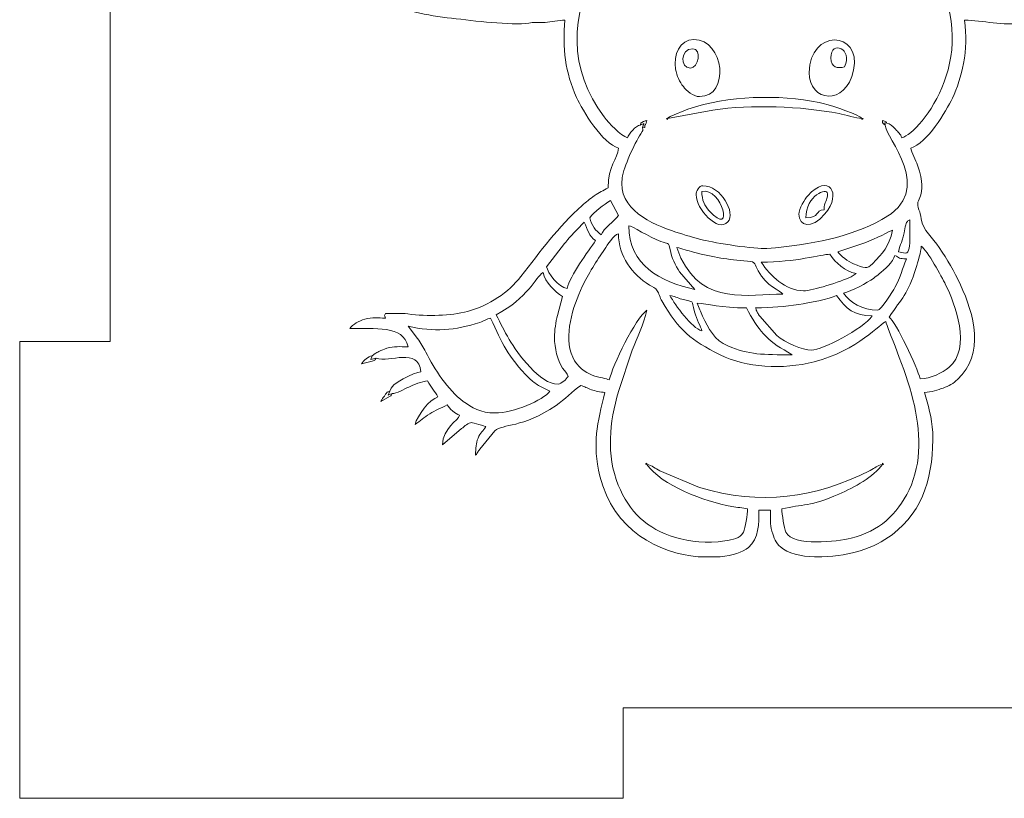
# Model space of a CAD drawing. Header units: millimetres. Extents: x -811 to 1340, y -192 to 870.
# Tile 545 of 656: x 486 to 518, y 265 to 291. Entities that reach past the tile are written whole.
import ezdxf

# ---------------------------------------------------------------- set-up
doc = ezdxf.new("R2010")
doc.units = ezdxf.units.MM
doc.header["$MEASUREMENT"] = 0
doc.layers.add('layer 1', color=7, linetype='Continuous')

msp = doc.modelspace()

# ---------------------------------------------------------------- linework, layer by layer
at = {"layer": 'layer 1', "color": 250, "lineweight": 9}
msp.add_open_spline([(545.8618, 280.1878), (545.8618, 280.1878), (545.8618, 265.0378), (545.8618, 265.0378), (545.8618, 265.0378), (545.8618, 265.0378), (525.8618, 265.0378), (525.8618, 265.0378), (525.8618, 265.0378), (525.8618, 265.0378), (525.8618, 268.0378), (525.8618, 268.0378), (525.8618, 268.0378), (525.8618, 268.0378), (505.8618, 268.0378), (505.8618, 268.0378), (505.8618, 268.0378), (505.8618, 268.0378), (505.8618, 265.0378), (505.8618, 265.0378), (505.8618, 265.0378), (505.8618, 265.0378), (485.8618, 265.0378), (485.8618, 265.0378), (485.8618, 265.0378), (485.8618, 265.0378), (485.8618, 280.1878), (485.8618, 280.1878), (485.8618, 280.1878), (485.8618, 280.1878), (488.8618, 280.1878), (488.8618, 280.1878), (488.8618, 280.1878), (488.8618, 280.1878), (488.8618, 299.8878), (488.8618, 299.8878), (488.8618, 299.8878), (488.8618, 299.8878), (485.8618, 299.8878), (485.8618, 299.8878), (485.8618, 299.8878), (485.8618, 299.8878), (485.8618, 315.0378), (485.8618, 315.0378), (485.8618, 315.0378), (485.8618, 315.0378), (505.8617, 315.0378), (505.8617, 315.0378), (505.8617, 315.0378), (505.8617, 309.5159), (510.3399, 305.0378), (515.8617, 305.0378), (515.8617, 305.0378), (521.3835, 305.0378), (525.8617, 309.5159), (525.8617, 315.0378), (525.8617, 315.0378), (525.8617, 315.0378), (545.8618, 315.0378), (545.8618, 315.0378), (545.8618, 315.0378), (545.8618, 315.0378), (545.8618, 299.8878), (545.8618, 299.8878), (545.8618, 299.8878), (545.8618, 299.8878), (542.8618, 299.8878), (542.8618, 299.8878), (542.8618, 299.8878), (542.8618, 299.8878), (542.8618, 280.1878), (542.8618, 280.1878), (542.8618, 280.1878), (542.8618, 280.1878), (545.8618, 280.1878), (545.8618, 280.1878)], degree=3, knots=[0, 0, 0, 0, 0.05, 0.05, 0.05, 0.05, 0.1, 0.1, 0.1, 0.1, 0.15, 0.15, 0.15, 0.15, 0.2, 0.2, 0.2, 0.2, 0.25, 0.25, 0.25, 0.25, 0.3, 0.3, 0.3, 0.3, 0.35, 0.35, 0.35, 0.35, 0.4, 0.4, 0.4, 0.4, 0.45, 0.45, 0.45, 0.45, 0.5, 0.5, 0.5, 0.5, 0.55, 0.55, 0.55, 0.55, 0.6, 0.6, 0.6, 0.6, 0.65, 0.65, 0.65, 0.65, 0.7, 0.7, 0.7, 0.7, 0.75, 0.75, 0.75, 0.75, 0.8, 0.8, 0.8, 0.8, 0.85, 0.85, 0.85, 0.85, 0.9, 0.9, 0.9, 0.9, 1, 1, 1, 1], dxfattribs=at)
at = {"layer": 'layer 1', "color": 114, "lineweight": 9}
for points, knots in [([(498.8682, 302.0433), (498.8682, 302.0433), (499.0531, 302.0433), (499.0531, 302.0433), (499.0531, 302.0433), (499.2269, 302.0324), (499.3937, 301.9898), (499.5437, 301.9052), (499.5437, 301.9052), (500.217, 301.5265), (500.1226, 300.6278), (499.9796, 299.7766), (499.9796, 299.7766), (499.915, 299.3925), (499.8281, 299.0086), (499.7413, 298.6142), (499.7413, 298.6142), (499.6044, 297.9924), (498.6057, 294.7098), (500.1197, 295.0932), (500.1197, 295.0932), (500.483, 295.1853), (500.9911, 295.7448), (501.2396, 296.0559), (501.2396, 296.0559), (501.5717, 296.472), (502.2012, 297.1396), (503.0742, 296.9554), (503.0742, 296.9554), (503.9529, 296.7698), (504.1155, 296.0238), (504.1109, 295.1906), (504.1109, 295.1906), (504.106, 294.2746), (504.4896, 293.7143), (505.3983, 293.7143), (505.3983, 293.7143), (505.4346, 293.7684), (505.4628, 293.816), (505.5063, 293.8714), (505.5063, 293.8714), (505.5592, 293.9387), (505.5774, 293.945), (505.6255, 294.0172), (505.6255, 294.0172), (505.4103, 294.0747), (505.2861, 294.3444), (505.1957, 294.5337), (505.1957, 294.5337), (505.0377, 294.8636), (505.0097, 295.34), (505.0189, 295.7192), (505.0189, 295.7192), (505.0237, 295.9216), (505.0288, 295.9724), (505.0571, 296.1378), (505.0571, 296.1378), (505.1827, 296.8692), (505.4751, 297.5615), (505.8753, 298.159), (505.8753, 298.159), (506.21, 298.6583), (507.2849, 299.9458), (507.8276, 299.999), (507.8276, 299.999), (508.6509, 300.0799), (508.2057, 297.1763), (508.1517, 296.8669), (508.1517, 296.8669), (508.0585, 296.3318), (507.8984, 295.8729), (507.7835, 295.3801), (507.7835, 295.3801), (508.2161, 295.4161), (508.6297, 295.6478), (509.8278, 295.6452), (509.8278, 295.6452), (509.8278, 295.6452), (511.3045, 295.6452), (511.3045, 295.6452), (511.3045, 295.6452), (511.6024, 295.6463), (511.7442, 295.6145), (512.0241, 295.6076), (512.0241, 295.6076), (512.5378, 295.5948), (512.907, 295.4137), (513.3109, 295.3801), (513.3109, 295.3801), (513.2551, 295.6199), (513.1649, 295.8484), (513.0984, 296.1141), (513.0984, 296.1141), (512.9831, 296.5751), (512.3007, 300.1622), (513.3007, 299.9942), (513.3007, 299.9942), (513.7104, 299.9252), (514.547, 299.0455), (514.8373, 298.6857), (514.8373, 298.6857), (515.6502, 297.6783), (516.6622, 295.5052), (515.7133, 294.2271), (515.7133, 294.2271), (515.6327, 294.1186), (515.6032, 294.053), (515.4689, 294.0172), (515.4689, 294.0172), (515.4689, 294.0172), (515.696, 293.7143), (515.696, 293.7143), (515.696, 293.7143), (515.9559, 293.7143), (516.1304, 293.7469), (516.3026, 293.8271), (516.3026, 293.8271), (516.3837, 293.8648), (516.4345, 293.8989), (516.5139, 293.9565), (516.5139, 293.9565), (517.2871, 294.5174), (516.7561, 295.6962), (517.2165, 296.3962), (517.2165, 296.3962), (517.3945, 296.667), (517.6901, 296.902), (518.0518, 296.9616), (518.0518, 296.9616), (518.7593, 297.0782), (519.1677, 296.7749), (519.5671, 296.374), (519.5671, 296.374), (519.6312, 296.3097), (519.6774, 296.2694), (519.738, 296.204), (519.738, 296.204), (519.738, 296.204), (520.0765, 295.8232), (520.0765, 295.8232), (520.0765, 295.8232), (520.3836, 295.4564), (521.0834, 294.7132), (521.5762, 295.2167), (521.5762, 295.2167), (522.1506, 295.8037), (521.5142, 297.8437), (521.3402, 298.677), (521.3402, 298.677), (521.1766, 299.4596), (520.9172, 300.2706), (521.0349, 301.096), (521.0349, 301.096), (521.2412, 302.5432), (522.9116, 302.0294), (523.6682, 301.4592), (523.6682, 301.4592), (524.6419, 300.7254), (525.4783, 299.3837), (525.8587, 298.0466), (525.8587, 298.0466), (525.9649, 297.6731), (526.1025, 296.9915), (526.1451, 296.3616), (526.1451, 296.3616), (526.1451, 296.3616), (526.1451, 295.6827), (526.1451, 295.6827), (526.1451, 295.6827), (526.1409, 295.6362), (526.1356, 295.5909), (526.1291, 295.5474), (526.1291, 295.5474), (526.0954, 295.3194), (526.0931, 295.1218), (526.0588, 294.8985), (526.0588, 294.8985), (525.8985, 293.8518), (525.4249, 292.8546), (524.6198, 292.1731), (524.6198, 292.1731), (523.6315, 291.3366), (521.7429, 290.9125), (520.3895, 290.8382), (520.3895, 290.8382), (520.3895, 290.8382), (519.093, 290.7337), (519.093, 290.7337), (519.093, 290.7337), (518.451, 290.6459), (517.7675, 290.8237), (517.1726, 290.837), (517.1726, 290.837), (517.2163, 290.3104), (517.2372, 289.8858), (517.1388, 289.3942), (517.1388, 289.3942), (517.0611, 289.0063), (516.9243, 288.5717), (516.7691, 288.2495), (516.7691, 288.2495), (516.5627, 287.8204), (515.9161, 286.7364), (515.3931, 286.5968), (515.3931, 286.5968), (515.4063, 286.4386), (515.5578, 286.1993), (515.6161, 286.0247), (515.6161, 286.0247), (515.9975, 284.884), (515.4766, 284.9675), (515.6551, 284.5529), (515.6551, 284.5529), (515.7018, 284.4441), (515.7134, 284.3827), (515.7337, 284.2494), (515.7337, 284.2494), (515.7932, 283.859), (516.1145, 283.6176), (516.3325, 283.2961), (516.3325, 283.2961), (516.6036, 282.8962), (516.828, 282.5075), (517.0336, 282.0662), (517.0336, 282.0662), (517.492, 281.0825), (517.8423, 279.776), (516.9373, 278.9195), (516.9373, 278.9195), (516.801, 278.7906), (516.6561, 278.7057), (516.4589, 278.6409), (516.4589, 278.6409), (516.2949, 278.5869), (516.0656, 278.4999), (515.8475, 278.495), (515.8475, 278.495), (515.9432, 278.0838), (516.0996, 277.662), (516.1137, 277.1712), (516.1137, 277.1712), (516.1526, 275.8124), (515.8412, 274.5855), (514.7718, 273.7783), (514.7718, 273.7783), (514.4517, 273.5368), (514.1342, 273.3879), (513.7133, 273.2466), (513.7133, 273.2466), (513.4139, 273.1463), (512.9265, 273.0562), (512.438, 273.0433), (512.438, 273.0433), (512.438, 273.0433), (512.2031, 273.0433), (512.2031, 273.0433), (512.2031, 273.0433), (511.7458, 273.0561), (511.3145, 273.1473), (511.0662, 273.3731), (511.0662, 273.3731), (510.92, 273.5062), (510.8529, 273.6722), (510.7893, 273.8912), (510.7893, 273.8912), (510.7189, 274.1341), (510.7365, 274.3038), (510.7365, 274.5955), (510.7365, 274.5955), (510.7365, 274.5955), (510.3579, 274.5955), (510.3579, 274.5955), (510.3579, 274.5955), (510.3579, 274.1521), (510.3579, 273.644), (510.008, 273.3554), (510.008, 273.3554), (509.8156, 273.1969), (509.4823, 273.0849), (509.0754, 273.0433), (509.0754, 273.0433), (509.0754, 273.0433), (508.3383, 273.0433), (508.3383, 273.0433), (508.3383, 273.0433), (507.0663, 273.1625), (505.5296, 273.8977), (505.087, 275.7228), (505.087, 275.7228), (504.8241, 276.8072), (505.0064, 277.4624), (505.2469, 278.495), (505.2469, 278.495), (505.1082, 278.4981), (504.9269, 278.5431), (504.8054, 278.5836), (504.8054, 278.5836), (504.6544, 278.6336), (504.5869, 278.6907), (504.4519, 278.7221), (504.4519, 278.7221), (504.1602, 278.5269), (503.9286, 278.2618), (503.6349, 278.0627), (503.6349, 278.0627), (502.5027, 277.2949), (501.8765, 277.4689), (501.6027, 277.2175), (501.6027, 277.2175), (501.6027, 277.2175), (501.105, 276.6174), (501.105, 276.6174), (501.105, 276.6174), (501.0733, 276.5685), (501.0633, 276.5492), (501.0319, 276.5012), (501.0319, 276.5012), (500.9842, 276.4284), (501.0191, 276.4705), (500.9688, 276.4127), (500.9688, 276.4127), (500.9688, 276.6541), (500.9822, 276.8026), (501.0483, 276.9769), (501.0483, 276.9769), (501.1178, 277.1596), (501.2154, 277.2186), (501.3097, 277.3591), (501.3097, 277.3591), (501.2896, 277.3689), (500.8698, 277.4908), (500.8425, 277.493), (500.8425, 277.493), (500.7308, 277.5015), (500.6043, 277.37), (500.5038, 277.2943), (500.5038, 277.2943), (500.5038, 277.2943), (499.871, 276.7535), (499.871, 276.7535), (499.871, 276.7535), (499.8837, 277.3236), (500.389, 277.5512), (500.4389, 277.7377), (500.4389, 277.7377), (500.3003, 277.7748), (500.0956, 277.9692), (500.0224, 278.0786), (500.0224, 278.0786), (499.8317, 277.9776), (499.6343, 277.901), (499.4467, 277.7836), (499.4467, 277.7836), (499.2633, 277.6688), (499.1279, 277.5459), (498.9624, 277.4348), (498.9624, 277.4348), (499.0294, 277.7224), (499.4494, 278.2715), (499.7195, 278.3436), (499.7195, 278.3436), (499.6195, 278.5327), (499.4857, 278.6719), (499.3787, 278.8735), (499.3787, 278.8735), (499.1884, 278.8693), (498.9197, 278.739), (498.7512, 278.6684), (498.7512, 278.6684), (498.6057, 278.6072), (498.3436, 278.4485), (498.2051, 278.457), (498.2051, 278.457), (498.2051, 278.457), (498.0748, 278.403), (498.0748, 278.403), (498.0748, 278.403), (498.0748, 278.403), (498.1293, 278.5329), (498.1293, 278.5329), (498.1293, 278.5329), (498.1359, 278.7987), (498.9502, 279.1597), (499.1518, 279.1764), (499.1518, 279.1764), (499.0817, 280.017), (498.1087, 279.4631), (497.6752, 279.6306), (497.6752, 279.6306), (497.6752, 279.6306), (497.5018, 279.583), (497.5018, 279.583), (497.5018, 279.583), (497.5018, 279.583), (497.5414, 279.7065), (497.5414, 279.7065), (497.5414, 279.7065), (497.5414, 279.7065), (497.6359, 279.7829), (497.6359, 279.7829), (497.6359, 279.7829), (497.6693, 279.8028), (497.7174, 279.8239), (497.7625, 279.8459), (497.7625, 279.8459), (497.8704, 279.8991), (497.9039, 279.9195), (498.0303, 279.9571), (498.0303, 279.9571), (498.2676, 280.0275), (498.4489, 280.0093), (498.7352, 280.0093), (498.7352, 280.0093), (498.636, 280.3813), (498.3834, 280.5252), (498.0146, 280.5759), (498.0146, 280.5759), (497.64, 280.6276), (497.2316, 280.6151), (496.8044, 280.6151), (496.8044, 280.6151), (496.9006, 280.7588), (497.1053, 280.8674), (497.2945, 280.9199), (497.2945, 280.9199), (497.5662, 280.9953), (497.7221, 280.9615), (497.9781, 280.9558), (497.9781, 280.9558), (497.9524, 281.0767), (497.9399, 281.0147), (497.9781, 281.1072), (497.9781, 281.1072), (498.2152, 281.1072), (498.495, 281.1277), (498.7249, 281.0969), (498.7249, 281.0969), (499.3799, 281.0092), (500.1372, 281.0338), (500.7043, 281.1824), (500.7043, 281.1824), (501.4166, 281.3694), (502.0678, 281.8205), (502.4672, 282.3347), (502.4672, 282.3347), (503.1251, 283.1815), (503.6966, 283.9782), (504.4995, 284.6941), (504.4995, 284.6941), (504.6275, 284.8083), (504.7634, 284.9114), (504.9001, 285.0129), (504.9001, 285.0129), (505.0596, 285.1311), (505.1876, 285.1802), (505.3605, 285.2717), (505.3605, 285.2717), (505.3605, 286.0236), (505.6697, 286.2162), (505.7012, 286.5968), (505.7012, 286.5968), (505.1769, 286.7369), (504.5142, 287.8428), (504.3128, 288.275), (504.3128, 288.275), (503.9387, 289.0777), (503.8468, 289.9343), (503.9219, 290.837), (503.9219, 290.837), (503.7455, 290.8331), (503.4523, 290.7775), (503.2763, 290.7633), (503.2763, 290.7633), (503.1664, 290.7544), (503.0474, 290.7672), (502.9374, 290.7614), (502.9374, 290.7614), (502.7736, 290.753), (502.799, 290.7322), (502.6348, 290.7232), (502.6348, 290.7232), (501.882, 290.6826), (500.7654, 290.8323), (500.0255, 290.9158), (500.0255, 290.9158), (499.6228, 290.9614), (499.1934, 291.0433), (498.8411, 291.1322), (498.8411, 291.1322), (497.4, 291.4959), (496.2156, 292.0408), (495.5166, 293.373), (495.5166, 293.373), (494.8668, 294.6111), (494.7904, 296.5941), (495.2569, 298.1012), (495.2569, 298.1012), (495.3177, 298.298), (495.3636, 298.4617), (495.436, 298.6414), (495.436, 298.6414), (495.6295, 299.1221), (495.8557, 299.5996), (496.1378, 300.0219), (496.1378, 300.0219), (496.5218, 300.5962), (496.9114, 301.0699), (497.4479, 301.4755), (497.4479, 301.4755), (497.8024, 301.7437), (498.3519, 302.0133), (498.8682, 302.0433)], [0, 0, 0, 0, 0.0077519, 0.0077519, 0.0077519, 0.0077519, 0.0155039, 0.0155039, 0.0155039, 0.0155039, 0.0232558, 0.0232558, 0.0232558, 0.0232558, 0.0310078, 0.0310078, 0.0310078, 0.0310078, 0.0387597, 0.0387597, 0.0387597, 0.0387597, 0.0465116, 0.0465116, 0.0465116, 0.0465116, 0.0542636, 0.0542636, 0.0542636, 0.0542636, 0.0620155, 0.0620155, 0.0620155, 0.0620155, 0.0697674, 0.0697674, 0.0697674, 0.0697674, 0.0775194, 0.0775194, 0.0775194, 0.0775194, 0.0852713, 0.0852713, 0.0852713, 0.0852713, 0.0930233, 0.0930233, 0.0930233, 0.0930233, 0.1007752, 0.1007752, 0.1007752, 0.1007752, 0.1085271, 0.1085271, 0.1085271, 0.1085271, 0.1162791, 0.1162791, 0.1162791, 0.1162791, 0.124031, 0.124031, 0.124031, 0.124031, 0.1317829, 0.1317829, 0.1317829, 0.1317829, 0.1395349, 0.1395349, 0.1395349, 0.1395349, 0.1472868, 0.1472868, 0.1472868, 0.1472868, 0.1550388, 0.1550388, 0.1550388, 0.1550388, 0.1627907, 0.1627907, 0.1627907, 0.1627907, 0.1705426, 0.1705426, 0.1705426, 0.1705426, 0.1782946, 0.1782946, 0.1782946, 0.1782946, 0.1860465, 0.1860465, 0.1860465, 0.1860465, 0.1937984, 0.1937984, 0.1937984, 0.1937984, 0.2015504, 0.2015504, 0.2015504, 0.2015504, 0.2093023, 0.2093023, 0.2093023, 0.2093023, 0.2170543, 0.2170543, 0.2170543, 0.2170543, 0.2248062, 0.2248062, 0.2248062, 0.2248062, 0.2325581, 0.2325581, 0.2325581, 0.2325581, 0.2403101, 0.2403101, 0.2403101, 0.2403101, 0.248062, 0.248062, 0.248062, 0.248062, 0.255814, 0.255814, 0.255814, 0.255814, 0.2635659, 0.2635659, 0.2635659, 0.2635659, 0.2713178, 0.2713178, 0.2713178, 0.2713178, 0.2790698, 0.2790698, 0.2790698, 0.2790698, 0.2868217, 0.2868217, 0.2868217, 0.2868217, 0.2945736, 0.2945736, 0.2945736, 0.2945736, 0.3023256, 0.3023256, 0.3023256, 0.3023256, 0.3100775, 0.3100775, 0.3100775, 0.3100775, 0.3178295, 0.3178295, 0.3178295, 0.3178295, 0.3255814, 0.3255814, 0.3255814, 0.3255814, 0.3333333, 0.3333333, 0.3333333, 0.3333333, 0.3410853, 0.3410853, 0.3410853, 0.3410853, 0.3488372, 0.3488372, 0.3488372, 0.3488372, 0.3565891, 0.3565891, 0.3565891, 0.3565891, 0.3643411, 0.3643411, 0.3643411, 0.3643411, 0.372093, 0.372093, 0.372093, 0.372093, 0.379845, 0.379845, 0.379845, 0.379845, 0.3875969, 0.3875969, 0.3875969, 0.3875969, 0.3953488, 0.3953488, 0.3953488, 0.3953488, 0.4031008, 0.4031008, 0.4031008, 0.4031008, 0.4108527, 0.4108527, 0.4108527, 0.4108527, 0.4186047, 0.4186047, 0.4186047, 0.4186047, 0.4263566, 0.4263566, 0.4263566, 0.4263566, 0.4341085, 0.4341085, 0.4341085, 0.4341085, 0.4418605, 0.4418605, 0.4418605, 0.4418605, 0.4496124, 0.4496124, 0.4496124, 0.4496124, 0.4573643, 0.4573643, 0.4573643, 0.4573643, 0.4651163, 0.4651163, 0.4651163, 0.4651163, 0.4728682, 0.4728682, 0.4728682, 0.4728682, 0.4806202, 0.4806202, 0.4806202, 0.4806202, 0.4883721, 0.4883721, 0.4883721, 0.4883721, 0.496124, 0.496124, 0.496124, 0.496124, 0.503876, 0.503876, 0.503876, 0.503876, 0.5116279, 0.5116279, 0.5116279, 0.5116279, 0.5193798, 0.5193798, 0.5193798, 0.5193798, 0.5271318, 0.5271318, 0.5271318, 0.5271318, 0.5348837, 0.5348837, 0.5348837, 0.5348837, 0.5426357, 0.5426357, 0.5426357, 0.5426357, 0.5503876, 0.5503876, 0.5503876, 0.5503876, 0.5581395, 0.5581395, 0.5581395, 0.5581395, 0.5658915, 0.5658915, 0.5658915, 0.5658915, 0.5736434, 0.5736434, 0.5736434, 0.5736434, 0.5813953, 0.5813953, 0.5813953, 0.5813953, 0.5891473, 0.5891473, 0.5891473, 0.5891473, 0.5968992, 0.5968992, 0.5968992, 0.5968992, 0.6046512, 0.6046512, 0.6046512, 0.6046512, 0.6124031, 0.6124031, 0.6124031, 0.6124031, 0.620155, 0.620155, 0.620155, 0.620155, 0.627907, 0.627907, 0.627907, 0.627907, 0.6356589, 0.6356589, 0.6356589, 0.6356589, 0.6434109, 0.6434109, 0.6434109, 0.6434109, 0.6511628, 0.6511628, 0.6511628, 0.6511628, 0.6589147, 0.6589147, 0.6589147, 0.6589147, 0.6666667, 0.6666667, 0.6666667, 0.6666667, 0.6744186, 0.6744186, 0.6744186, 0.6744186, 0.6821705, 0.6821705, 0.6821705, 0.6821705, 0.6899225, 0.6899225, 0.6899225, 0.6899225, 0.6976744, 0.6976744, 0.6976744, 0.6976744, 0.7054264, 0.7054264, 0.7054264, 0.7054264, 0.7131783, 0.7131783, 0.7131783, 0.7131783, 0.7209302, 0.7209302, 0.7209302, 0.7209302, 0.7286822, 0.7286822, 0.7286822, 0.7286822, 0.7364341, 0.7364341, 0.7364341, 0.7364341, 0.744186, 0.744186, 0.744186, 0.744186, 0.751938, 0.751938, 0.751938, 0.751938, 0.7596899, 0.7596899, 0.7596899, 0.7596899, 0.7674419, 0.7674419, 0.7674419, 0.7674419, 0.7751938, 0.7751938, 0.7751938, 0.7751938, 0.7829457, 0.7829457, 0.7829457, 0.7829457, 0.7906977, 0.7906977, 0.7906977, 0.7906977, 0.7984496, 0.7984496, 0.7984496, 0.7984496, 0.8062016, 0.8062016, 0.8062016, 0.8062016, 0.8139535, 0.8139535, 0.8139535, 0.8139535, 0.8217054, 0.8217054, 0.8217054, 0.8217054, 0.8294574, 0.8294574, 0.8294574, 0.8294574, 0.8372093, 0.8372093, 0.8372093, 0.8372093, 0.8449612, 0.8449612, 0.8449612, 0.8449612, 0.8527132, 0.8527132, 0.8527132, 0.8527132, 0.8604651, 0.8604651, 0.8604651, 0.8604651, 0.8682171, 0.8682171, 0.8682171, 0.8682171, 0.875969, 0.875969, 0.875969, 0.875969, 0.8837209, 0.8837209, 0.8837209, 0.8837209, 0.8914729, 0.8914729, 0.8914729, 0.8914729, 0.8992248, 0.8992248, 0.8992248, 0.8992248, 0.9069767, 0.9069767, 0.9069767, 0.9069767, 0.9147287, 0.9147287, 0.9147287, 0.9147287, 0.9224806, 0.9224806, 0.9224806, 0.9224806, 0.9302326, 0.9302326, 0.9302326, 0.9302326, 0.9379845, 0.9379845, 0.9379845, 0.9379845, 0.9457364, 0.9457364, 0.9457364, 0.9457364, 0.9534884, 0.9534884, 0.9534884, 0.9534884, 0.9612403, 0.9612403, 0.9612403, 0.9612403, 0.9689922, 0.9689922, 0.9689922, 0.9689922, 0.9767442, 0.9767442, 0.9767442, 0.9767442, 0.9844961, 0.9844961, 0.9844961, 0.9844961, 1, 1, 1, 1]), ([(514.5982, 287.4259), (514.5982, 287.4259), (514.5277, 287.4331), (514.5277, 287.4331), (514.5277, 287.4331), (514.5277, 287.4331), (514.5449, 287.3539), (514.5449, 287.3539), (514.5449, 287.3539), (514.524, 286.9512), (516.2706, 285.2026), (514.4345, 284.224), (514.4345, 284.224), (513.3515, 283.6468), (512.1436, 283.3899), (510.6197, 283.2659), (510.6197, 283.2659), (510.2367, 283.2348), (508.895, 283.4502), (508.5177, 283.5453), (508.5177, 283.5453), (508.1669, 283.6335), (507.9314, 283.7027), (507.6084, 283.8095), (507.6084, 283.8095), (506.8146, 284.0719), (505.6692, 284.5675), (505.8235, 285.6037), (505.8235, 285.6037), (505.8792, 285.9775), (506.2244, 286.7183), (506.4395, 287.0723), (506.4395, 287.0723), (506.5214, 287.207), (506.5305, 287.1386), (506.4965, 287.2782), (506.4965, 287.2782), (506.4965, 287.2782), (506.5442, 287.4136), (506.5442, 287.4136), (506.5442, 287.4136), (506.5442, 287.4136), (506.4206, 287.3601), (506.4206, 287.3601), (506.4206, 287.3601), (506.2861, 287.3431), (506.0367, 287.0594), (506.0041, 286.9376), (506.0041, 286.9376), (505.7723, 286.9995), (505.3854, 287.4222), (505.2244, 287.6342), (505.2244, 287.6342), (504.0547, 289.1759), (504.0562, 291.0807), (505.0726, 292.6015), (505.0726, 292.6015), (505.3606, 293.0324), (505.6192, 293.3473), (505.9756, 293.7048), (505.9756, 293.7048), (506.6942, 294.4256), (507.5428, 294.9226), (508.5888, 295.1049), (508.5888, 295.1049), (509.3028, 295.2293), (511.7608, 295.2323), (512.4732, 295.1103), (512.4732, 295.1103), (514.0323, 294.8432), (515.1741, 293.8699), (516.0218, 292.6015), (516.0218, 292.6015), (517.8874, 289.8101), (515.7292, 287.1081), (515.0902, 286.9376), (515.0902, 286.9376), (515.0548, 287.0704), (514.9669, 287.1202), (514.8775, 287.2169), (514.8775, 287.2169), (514.7696, 287.3337), (514.7168, 287.4), (514.5982, 287.4259)], [0, 0, 0, 0, 0.0454545, 0.0454545, 0.0454545, 0.0454545, 0.0909091, 0.0909091, 0.0909091, 0.0909091, 0.1363636, 0.1363636, 0.1363636, 0.1363636, 0.1818182, 0.1818182, 0.1818182, 0.1818182, 0.2272727, 0.2272727, 0.2272727, 0.2272727, 0.2727273, 0.2727273, 0.2727273, 0.2727273, 0.3181818, 0.3181818, 0.3181818, 0.3181818, 0.3636364, 0.3636364, 0.3636364, 0.3636364, 0.4090909, 0.4090909, 0.4090909, 0.4090909, 0.4545455, 0.4545455, 0.4545455, 0.4545455, 0.5, 0.5, 0.5, 0.5, 0.5454545, 0.5454545, 0.5454545, 0.5454545, 0.5909091, 0.5909091, 0.5909091, 0.5909091, 0.6363636, 0.6363636, 0.6363636, 0.6363636, 0.6818182, 0.6818182, 0.6818182, 0.6818182, 0.7272727, 0.7272727, 0.7272727, 0.7272727, 0.7727273, 0.7727273, 0.7727273, 0.7727273, 0.8181818, 0.8181818, 0.8181818, 0.8181818, 0.8636364, 0.8636364, 0.8636364, 0.8636364, 0.9090909, 0.9090909, 0.9090909, 0.9090909, 1, 1, 1, 1]), ([(512.0237, 289.0955), (512.0237, 288.1378), (513.2309, 287.9484), (513.4909, 289.1815), (513.4909, 289.1815), (513.7703, 290.5071), (512.0237, 290.5487), (512.0237, 289.0955)], [0, 0, 0, 0, 0.3333333, 0.3333333, 0.3333333, 0.3333333, 1, 1, 1, 1]), ([(508.3893, 288.3004), (509.4026, 288.3004), (509.2165, 290.1934), (508.2, 290.1934), (508.2, 290.1934), (507.7408, 290.1934), (507.5089, 289.6745), (507.5973, 289.2139), (507.5973, 289.2139), (507.6405, 288.9888), (507.7269, 288.7924), (507.8525, 288.6346), (507.8525, 288.6346), (507.9519, 288.5101), (508.1892, 288.3004), (508.3893, 288.3004)], [0, 0, 0, 0, 0.2, 0.2, 0.2, 0.2, 0.4, 0.4, 0.4, 0.4, 0.6, 0.6, 0.6, 0.6, 1, 1, 1, 1]), ([(512.7429, 289.5877), (512.7429, 290.1953), (513.4857, 289.8858), (513.1973, 289.2849), (513.1973, 289.2849), (512.968, 289.2299), (512.7429, 289.2466), (512.7429, 289.5877)], [0, 0, 0, 0, 0.3333333, 0.3333333, 0.3333333, 0.3333333, 1, 1, 1, 1]), ([(508.0863, 289.247), (507.7283, 289.247), (507.7522, 289.8906), (508.1621, 289.8906), (508.1621, 289.8906), (508.4655, 289.8906), (508.3621, 289.247), (508.0863, 289.247)], [0, 0, 0, 0, 0.3333333, 0.3333333, 0.3333333, 0.3333333, 1, 1, 1, 1]), ([(507.3293, 287.5811), (507.3293, 287.5811), (508.8322, 287.8574), (508.8322, 287.8574), (508.8322, 287.8574), (510.1143, 288.0419), (511.7348, 287.9887), (513.0116, 287.7361), (513.0116, 287.7361), (513.2243, 287.694), (513.5747, 287.5853), (513.7652, 287.5811), (513.7652, 287.5811), (513.7249, 287.6161), (513.7777, 287.5807), (513.7003, 287.6297), (513.7003, 287.6297), (513.4464, 287.7905), (512.6295, 288.0439), (512.3552, 288.102), (512.3552, 288.102), (510.9958, 288.3901), (509.3364, 288.3271), (508.0056, 287.8891), (508.0056, 287.8891), (508.0056, 287.8891), (507.4174, 287.6443), (507.4174, 287.6443), (507.4174, 287.6443), (507.3432, 287.5998), (507.3764, 287.6221), (507.3293, 287.5811)], [0, 0, 0, 0, 0.1111111, 0.1111111, 0.1111111, 0.1111111, 0.2222222, 0.2222222, 0.2222222, 0.2222222, 0.3333333, 0.3333333, 0.3333333, 0.3333333, 0.4444444, 0.4444444, 0.4444444, 0.4444444, 0.5555556, 0.5555556, 0.5555556, 0.5555556, 0.6666667, 0.6666667, 0.6666667, 0.6666667, 0.7777778, 0.7777778, 0.7777778, 0.7777778, 1, 1, 1, 1]), ([(506.4206, 287.3601), (506.4206, 287.3601), (506.5442, 287.4136), (506.5442, 287.4136), (506.5442, 287.4136), (506.5442, 287.4136), (506.4965, 287.2782), (506.4965, 287.2782), (506.4965, 287.2782), (506.5904, 287.3176), (506.572, 287.215), (506.572, 287.3539), (506.572, 287.3539), (506.5835, 287.3846), (506.6089, 287.3388), (506.6477, 287.5054), (506.6477, 287.5054), (506.5843, 287.4906), (506.5797, 287.4978), (506.5322, 287.472), (506.5322, 287.472), (506.3578, 287.3779), (506.4898, 287.4624), (506.4206, 287.3601)], [0, 0, 0, 0, 0.1428571, 0.1428571, 0.1428571, 0.1428571, 0.2857143, 0.2857143, 0.2857143, 0.2857143, 0.4285714, 0.4285714, 0.4285714, 0.4285714, 0.5714286, 0.5714286, 0.5714286, 0.5714286, 0.7142857, 0.7142857, 0.7142857, 0.7142857, 1, 1, 1, 1]), ([(507.3293, 287.5811), (507.3293, 287.5811), (507.2914, 287.5811), (507.2914, 287.5811), (507.2914, 287.5811), (507.2914, 287.5811), (507.3228, 287.5371), (507.3228, 287.5371), (507.3228, 287.5371), (507.3228, 287.5371), (507.3293, 287.5811), (507.3293, 287.5811)], [0, 0, 0, 0, 0.25, 0.25, 0.25, 0.25, 0.5, 0.5, 0.5, 0.5, 1, 1, 1, 1]), ([(513.7652, 287.5811), (513.7652, 287.5811), (513.7652, 287.5433), (513.7652, 287.5433), (513.7652, 287.5433), (513.7652, 287.5433), (513.8094, 287.5747), (513.8094, 287.5747), (513.8094, 287.5747), (513.8094, 287.5747), (513.7652, 287.5811), (513.7652, 287.5811)], [0, 0, 0, 0, 0.25, 0.25, 0.25, 0.25, 0.5, 0.5, 0.5, 0.5, 1, 1, 1, 1]), ([(514.5449, 287.3539), (514.5449, 287.3539), (514.5277, 287.4331), (514.5277, 287.4331), (514.5277, 287.4331), (514.5277, 287.4331), (514.5982, 287.4259), (514.5982, 287.4259), (514.5982, 287.4259), (514.5639, 287.4582), (514.5932, 287.4509), (514.5344, 287.4792), (514.5344, 287.4792), (514.4594, 287.5153), (514.5165, 287.4891), (514.4467, 287.5054), (514.4467, 287.5054), (514.4647, 287.4283), (514.4148, 287.454), (514.5449, 287.3539)], [0, 0, 0, 0, 0.1666667, 0.1666667, 0.1666667, 0.1666667, 0.3333333, 0.3333333, 0.3333333, 0.3333333, 0.5, 0.5, 0.5, 0.5, 0.6666667, 0.6666667, 0.6666667, 0.6666667, 1, 1, 1, 1]), ([(511.683, 284.4011), (511.683, 284.0146), (512.0834, 283.8701), (512.5432, 284.4115), (512.5432, 284.4115), (513.1322, 285.1051), (512.6545, 285.7773), (511.9763, 285.0163), (511.9763, 285.0163), (511.8778, 284.9058), (511.683, 284.5825), (511.683, 284.4011)], [0, 0, 0, 0, 0.25, 0.25, 0.25, 0.25, 0.5, 0.5, 0.5, 0.5, 1, 1, 1, 1]), ([(508.2757, 285.0446), (508.2757, 284.5934), (508.9918, 283.7766), (509.3269, 284.1449), (509.3269, 284.1449), (509.5988, 284.444), (509.0986, 285.3475), (508.5029, 285.3475), (508.5029, 285.3475), (508.3765, 285.3475), (508.2757, 285.1623), (508.2757, 285.0446)], [0, 0, 0, 0, 0.25, 0.25, 0.25, 0.25, 0.5, 0.5, 0.5, 0.5, 1, 1, 1, 1]), ([(508.4649, 285.1582), (509.1251, 285.3121), (509.5823, 283.5747), (508.7003, 284.5228), (508.7003, 284.5228), (508.5625, 284.6712), (508.4649, 284.8792), (508.4649, 285.1582)], [0, 0, 0, 0, 0.3333333, 0.3333333, 0.3333333, 0.3333333, 1, 1, 1, 1]), ([(512.5158, 284.5524), (512.2066, 284.5266), (512.3874, 284.2874), (511.9102, 284.2874), (511.9102, 284.2874), (511.9102, 285.017), (512.6294, 285.3152), (512.6294, 285.0825), (512.6294, 285.0825), (512.6294, 284.8186), (512.5158, 284.8381), (512.5158, 284.5524)], [0, 0, 0, 0, 0.25, 0.25, 0.25, 0.25, 0.5, 0.5, 0.5, 0.5, 1, 1, 1, 1]), ([(505.1334, 283.7195), (504.9453, 283.8454), (504.8144, 284.0315), (504.7548, 284.2874), (504.7548, 284.2874), (504.8862, 284.4836), (505.2311, 284.7179), (505.4362, 284.8553), (505.4362, 284.8553), (505.4362, 284.8553), (505.7012, 284.3631), (505.7012, 284.3631), (505.7012, 284.3631), (505.5694, 284.1662), (505.1907, 283.9342), (505.1334, 283.7195)], [0, 0, 0, 0, 0.2, 0.2, 0.2, 0.2, 0.4, 0.4, 0.4, 0.4, 0.6, 0.6, 0.6, 0.6, 1, 1, 1, 1]), ([(515.2039, 283.1138), (515.2039, 283.1138), (514.9767, 283.1516), (514.9767, 283.1516), (514.9767, 283.1516), (515.0502, 283.4667), (515.0979, 283.3929), (515.2068, 283.9816), (515.2068, 283.9816), (515.2166, 284.0345), (515.2197, 284.0768), (515.2512, 284.1265), (515.2512, 284.1265), (515.2963, 284.1978), (515.2706, 284.181), (515.3553, 284.2117), (515.3553, 284.2117), (515.3553, 284.0101), (515.3591, 283.8056), (515.3568, 283.6045), (515.3568, 283.6045), (515.3545, 283.3923), (515.3501, 283.1138), (515.2039, 283.1138)], [0, 0, 0, 0, 0.1428571, 0.1428571, 0.1428571, 0.1428571, 0.2857143, 0.2857143, 0.2857143, 0.2857143, 0.4285714, 0.4285714, 0.4285714, 0.4285714, 0.5714286, 0.5714286, 0.5714286, 0.5714286, 0.7142857, 0.7142857, 0.7142857, 0.7142857, 1, 1, 1, 1]), ([(503.9976, 281.9401), (503.7136, 281.9638), (503.3577, 282.4809), (503.3161, 282.6595), (503.3161, 282.6595), (503.3161, 282.6595), (503.9121, 283.4265), (503.9121, 283.4265), (503.9121, 283.4265), (503.9846, 283.5075), (503.9956, 283.5379), (504.0643, 283.6151), (504.0643, 283.6151), (504.0643, 283.6151), (504.5654, 284.136), (504.5654, 284.136), (504.5654, 284.136), (504.6808, 283.8958), (504.7248, 283.677), (504.9441, 283.5302), (504.9441, 283.5302), (504.698, 283.1629), (504.0959, 282.3621), (503.9976, 281.9401)], [0, 0, 0, 0, 0.1428571, 0.1428571, 0.1428571, 0.1428571, 0.2857143, 0.2857143, 0.2857143, 0.2857143, 0.4285714, 0.4285714, 0.4285714, 0.4285714, 0.5714286, 0.5714286, 0.5714286, 0.5714286, 0.7142857, 0.7142857, 0.7142857, 0.7142857, 1, 1, 1, 1]), ([(506.042, 284.0224), (506.1614, 284.0124), (506.708, 283.6428), (507.1073, 283.4976), (507.1073, 283.4976), (507.3407, 283.4128), (507.367, 283.4841), (507.4125, 283.235), (507.4125, 283.235), (507.4621, 282.9647), (507.5855, 282.7025), (507.7296, 282.492), (507.7296, 282.492), (507.7296, 282.492), (508.2378, 281.9023), (508.2378, 281.9023), (508.2378, 281.9023), (507.0756, 282.173), (506.042, 282.7089), (506.042, 284.0224)], [0, 0, 0, 0, 0.1666667, 0.1666667, 0.1666667, 0.1666667, 0.3333333, 0.3333333, 0.3333333, 0.3333333, 0.5, 0.5, 0.5, 0.5, 0.6666667, 0.6666667, 0.6666667, 0.6666667, 1, 1, 1, 1]), ([(512.9701, 283.1516), (512.9701, 283.1516), (513.9027, 283.4685), (513.9027, 283.4685), (513.9027, 283.4685), (514.2104, 283.5769), (514.6907, 283.8485), (514.7874, 283.871), (514.7874, 283.871), (514.6574, 283.3129), (514.4702, 283.1177), (514.1167, 282.7621), (514.1167, 282.7621), (513.9367, 282.5809), (513.8535, 282.6043), (513.4879, 282.7609), (513.4879, 282.7609), (513.3124, 282.8361), (513.064, 283.0114), (512.9701, 283.1516)], [0, 0, 0, 0, 0.1666667, 0.1666667, 0.1666667, 0.1666667, 0.3333333, 0.3333333, 0.3333333, 0.3333333, 0.5, 0.5, 0.5, 0.5, 0.6666667, 0.6666667, 0.6666667, 0.6666667, 1, 1, 1, 1]), ([(514.4467, 276.1099), (514.2748, 276.0697), (514.2008, 275.9873), (514.0435, 275.9074), (514.0435, 275.9074), (512.2222, 274.982), (510.4051, 274.7322), (508.3842, 275.3477), (508.3842, 275.3477), (508.3842, 275.3477), (507.0763, 275.8949), (507.0763, 275.8949), (507.0763, 275.8949), (506.9157, 275.9753), (506.8176, 276.0703), (506.6477, 276.1099), (506.6477, 276.1099), (507.1111, 275.4179), (508.5578, 274.873), (509.4538, 274.7135), (509.4538, 274.7135), (509.633, 274.6816), (509.8146, 274.6717), (509.9792, 274.6334), (509.9792, 274.6334), (509.9792, 274.4597), (509.9002, 273.9857), (509.8412, 273.8629), (509.8412, 273.8629), (509.7313, 273.6342), (509.495, 273.6192), (509.2226, 273.5728), (509.2226, 273.5728), (508.6445, 273.4742), (508.0591, 273.5529), (507.5938, 273.6865), (507.5938, 273.6865), (506.6421, 273.9596), (506.051, 274.5426), (505.6952, 275.4224), (505.6952, 275.4224), (505.2892, 276.4264), (505.4036, 277.5), (505.7056, 278.5285), (505.7056, 278.5285), (505.7056, 278.5285), (506.1613, 279.8901), (506.1613, 279.8901), (506.1613, 279.8901), (506.3218, 280.3248), (506.5336, 280.7309), (506.6477, 281.2208), (506.6477, 281.2208), (506.2589, 280.9605), (505.5063, 279.3748), (505.3983, 278.9114), (505.3983, 278.9114), (505.1968, 279.0082), (504.5056, 278.9794), (504.1862, 279.668), (504.1862, 279.668), (503.8671, 280.3565), (504.195, 281.3409), (504.5023, 282.0034), (504.5023, 282.0034), (504.6921, 282.413), (504.9899, 282.8629), (505.2389, 283.2353), (505.2389, 283.2353), (505.3375, 283.3823), (505.5402, 283.7143), (505.7012, 283.7573), (505.7012, 283.7573), (505.7012, 283.0021), (506.164, 282.4073), (506.7254, 282.0557), (506.7254, 282.0557), (506.8222, 281.995), (506.9285, 281.9577), (506.9875, 281.8635), (506.9875, 281.8635), (507.0374, 281.7837), (507.0806, 281.629), (507.1415, 281.5253), (507.1415, 281.5253), (507.7205, 280.5362), (508.1039, 280.2205), (509.0702, 279.7437), (509.0702, 279.7437), (509.9285, 279.3204), (511.1381, 279.2407), (512.1833, 279.509), (512.1833, 279.509), (513.6425, 279.8836), (514.3985, 280.799), (514.5603, 280.8423), (514.5603, 280.8423), (514.6096, 280.6299), (515.2159, 279.2484), (515.4615, 278.2603), (515.4615, 278.2603), (515.7207, 277.2171), (515.7669, 276.17), (515.3306, 275.2639), (515.3306, 275.2639), (514.9306, 274.4332), (514.3469, 273.895), (513.4096, 273.6639), (513.4096, 273.6639), (512.9627, 273.5536), (511.49, 273.3698), (511.2533, 273.8629), (511.2533, 273.8629), (511.1943, 273.9857), (511.1151, 274.4597), (511.1151, 274.6334), (511.1151, 274.6334), (511.8221, 274.7981), (512.0404, 274.6964), (513.0092, 275.1245), (513.0092, 275.1245), (513.5011, 275.3418), (514.171, 275.6981), (514.4467, 276.1099)], [0, 0, 0, 0, 0.03125, 0.03125, 0.03125, 0.03125, 0.0625, 0.0625, 0.0625, 0.0625, 0.09375, 0.09375, 0.09375, 0.09375, 0.125, 0.125, 0.125, 0.125, 0.15625, 0.15625, 0.15625, 0.15625, 0.1875, 0.1875, 0.1875, 0.1875, 0.21875, 0.21875, 0.21875, 0.21875, 0.25, 0.25, 0.25, 0.25, 0.28125, 0.28125, 0.28125, 0.28125, 0.3125, 0.3125, 0.3125, 0.3125, 0.34375, 0.34375, 0.34375, 0.34375, 0.375, 0.375, 0.375, 0.375, 0.40625, 0.40625, 0.40625, 0.40625, 0.4375, 0.4375, 0.4375, 0.4375, 0.46875, 0.46875, 0.46875, 0.46875, 0.5, 0.5, 0.5, 0.5, 0.53125, 0.53125, 0.53125, 0.53125, 0.5625, 0.5625, 0.5625, 0.5625, 0.59375, 0.59375, 0.59375, 0.59375, 0.625, 0.625, 0.625, 0.625, 0.65625, 0.65625, 0.65625, 0.65625, 0.6875, 0.6875, 0.6875, 0.6875, 0.71875, 0.71875, 0.71875, 0.71875, 0.75, 0.75, 0.75, 0.75, 0.78125, 0.78125, 0.78125, 0.78125, 0.8125, 0.8125, 0.8125, 0.8125, 0.84375, 0.84375, 0.84375, 0.84375, 0.875, 0.875, 0.875, 0.875, 0.90625, 0.90625, 0.90625, 0.90625, 0.9375, 0.9375, 0.9375, 0.9375, 1, 1, 1, 1]), ([(507.6321, 283.3031), (507.8196, 283.2594), (507.9933, 283.1946), (508.1919, 283.1436), (508.1919, 283.1436), (508.8881, 282.9647), (509.2981, 282.9054), (509.9799, 282.8493), (509.9799, 282.8493), (510.2654, 282.8258), (510.2144, 282.74), (510.332, 282.52), (510.332, 282.52), (510.6042, 282.0104), (511.0581, 281.8802), (511.1529, 281.7509), (511.1529, 281.7509), (510.0106, 281.7509), (508.5216, 281.3744), (507.7702, 282.949), (507.7702, 282.949), (507.7702, 282.949), (507.6321, 283.3031), (507.6321, 283.3031)], [0, 0, 0, 0, 0.1428571, 0.1428571, 0.1428571, 0.1428571, 0.2857143, 0.2857143, 0.2857143, 0.2857143, 0.4285714, 0.4285714, 0.4285714, 0.4285714, 0.5714286, 0.5714286, 0.5714286, 0.5714286, 0.7142857, 0.7142857, 0.7142857, 0.7142857, 1, 1, 1, 1]), ([(515.734, 283.341), (515.9472, 283.1982), (516.4082, 282.3327), (516.5415, 282.0664), (516.5415, 282.0664), (516.8545, 281.4409), (517.4109, 279.958), (516.6494, 279.3211), (516.6494, 279.3211), (516.4458, 279.1509), (516.0564, 278.9492), (515.696, 278.9492), (515.696, 278.9492), (515.6101, 279.3181), (514.8896, 280.8356), (514.6739, 280.9937), (514.6739, 280.9937), (515.1056, 281.6384), (515.2688, 281.7149), (515.5688, 282.6353), (515.5688, 282.6353), (515.6219, 282.7986), (515.7301, 283.1683), (515.734, 283.341)], [0, 0, 0, 0, 0.1428571, 0.1428571, 0.1428571, 0.1428571, 0.2857143, 0.2857143, 0.2857143, 0.2857143, 0.4285714, 0.4285714, 0.4285714, 0.4285714, 0.5714286, 0.5714286, 0.5714286, 0.5714286, 0.7142857, 0.7142857, 0.7142857, 0.7142857, 1, 1, 1, 1]), ([(510.4336, 282.8109), (511.5649, 282.8109), (512.4238, 283.0697), (512.7051, 283.0759), (512.7051, 283.0759), (512.9046, 282.778), (513.2023, 282.5194), (513.5759, 282.4323), (513.5759, 282.4323), (513.5759, 282.4323), (513.4131, 282.3301), (513.4131, 282.3301), (513.4131, 282.3301), (513.0585, 282.1632), (512.1415, 281.8644), (511.8345, 281.8644), (511.8345, 281.8644), (511.2326, 281.8644), (510.7359, 282.3594), (510.4336, 282.8109)], [0, 0, 0, 0, 0.1666667, 0.1666667, 0.1666667, 0.1666667, 0.3333333, 0.3333333, 0.3333333, 0.3333333, 0.5, 0.5, 0.5, 0.5, 0.6666667, 0.6666667, 0.6666667, 0.6666667, 1, 1, 1, 1]), ([(514.2953, 281.2208), (513.7824, 281.2208), (513.3628, 281.485), (513.1595, 281.7887), (513.1595, 281.7887), (513.4316, 281.852), (513.9472, 282.1244), (514.15, 282.2748), (514.15, 282.2748), (514.2185, 282.3257), (514.2745, 282.368), (514.3419, 282.4236), (514.3419, 282.4236), (514.517, 282.5674), (514.8024, 282.8107), (514.8631, 283.0381), (514.8631, 283.0381), (515.0198, 282.9551), (514.9937, 282.9245), (515.2417, 282.9245), (515.2417, 282.9245), (515.1918, 282.8204), (515.0901, 282.4146), (514.8636, 281.9775), (514.8636, 281.9775), (514.8039, 281.8619), (514.3916, 281.2208), (514.2953, 281.2208)], [0, 0, 0, 0, 0.125, 0.125, 0.125, 0.125, 0.25, 0.25, 0.25, 0.25, 0.375, 0.375, 0.375, 0.375, 0.5, 0.5, 0.5, 0.5, 0.625, 0.625, 0.625, 0.625, 0.75, 0.75, 0.75, 0.75, 1, 1, 1, 1]), ([(503.5812, 280.3122), (503.5812, 279.9805), (503.6843, 279.5471), (503.8523, 279.2962), (503.8523, 279.2962), (503.9328, 279.176), (504.0018, 279.1514), (504.0354, 279.025), (504.0354, 279.025), (503.9738, 278.933), (503.8132, 278.7761), (503.7001, 278.7718), (503.7001, 278.7718), (503.0995, 278.7492), (502.3626, 279.7881), (502.0832, 280.2528), (502.0832, 280.2528), (501.9125, 280.5367), (501.801, 280.7846), (501.6503, 281.0694), (501.6503, 281.0694), (502.7124, 281.6314), (502.9417, 282.2955), (503.2026, 282.4701), (503.2026, 282.4701), (503.2796, 282.1394), (503.5967, 281.8423), (503.8462, 281.6752), (503.8462, 281.6752), (503.8462, 281.6752), (503.6797, 281.0468), (503.6797, 281.0468), (503.6797, 281.0468), (503.6285, 280.8246), (503.5812, 280.5625), (503.5812, 280.3122)], [0, 0, 0, 0, 0.1, 0.1, 0.1, 0.1, 0.2, 0.2, 0.2, 0.2, 0.3, 0.3, 0.3, 0.3, 0.4, 0.4, 0.4, 0.4, 0.5, 0.5, 0.5, 0.5, 0.6, 0.6, 0.6, 0.6, 0.7, 0.7, 0.7, 0.7, 0.8, 0.8, 0.8, 0.8, 1, 1, 1, 1]), ([(508.4649, 280.5394), (508.1367, 280.627), (507.5824, 281.3775), (507.405, 281.713), (507.405, 281.713), (507.5537, 281.6782), (507.6533, 281.6304), (507.8075, 281.5856), (507.8075, 281.5856), (508.2373, 281.4607), (508.1111, 281.6016), (508.2242, 281.1694), (508.2242, 281.1694), (508.2966, 280.8933), (508.433, 280.6763), (508.4649, 280.5394)], [0, 0, 0, 0, 0.2, 0.2, 0.2, 0.2, 0.4, 0.4, 0.4, 0.4, 0.6, 0.6, 0.6, 0.6, 1, 1, 1, 1]), ([(510.2443, 281.2965), (510.7858, 281.2965), (511.208, 281.3471), (511.6813, 281.4118), (511.6813, 281.4118), (512.0084, 281.4566), (512.6882, 281.5959), (512.9323, 281.713), (512.9323, 281.713), (513.233, 281.2639), (513.5323, 281.0314), (514.1059, 281.0314), (514.1059, 281.0314), (513.82, 280.6045), (512.4394, 279.8958), (512.0994, 279.8958), (512.0994, 279.8958), (511.8018, 279.8958), (511.2138, 280.1467), (510.9542, 280.3784), (510.9542, 280.3784), (510.9542, 280.3784), (510.3875, 281.0231), (510.3875, 281.0231), (510.3875, 281.0231), (510.37, 281.0489), (510.3245, 281.1136), (510.3111, 281.1362), (510.3111, 281.1362), (510.2589, 281.2245), (510.2754, 281.2269), (510.2443, 281.2965)], [0, 0, 0, 0, 0.1111111, 0.1111111, 0.1111111, 0.1111111, 0.2222222, 0.2222222, 0.2222222, 0.2222222, 0.3333333, 0.3333333, 0.3333333, 0.3333333, 0.4444444, 0.4444444, 0.4444444, 0.4444444, 0.5555556, 0.5555556, 0.5555556, 0.5555556, 0.6666667, 0.6666667, 0.6666667, 0.6666667, 0.7777778, 0.7777778, 0.7777778, 0.7777778, 1, 1, 1, 1]), ([(508.3136, 281.448), (508.6591, 281.4403), (509.0954, 281.2965), (509.9415, 281.2965), (509.9415, 281.2965), (510.3216, 280.5781), (510.6217, 280.1986), (511.318, 279.8337), (511.318, 279.8337), (511.318, 279.8337), (511.4558, 279.7444), (511.4558, 279.7444), (511.4558, 279.7444), (510.4773, 279.7444), (510.0401, 279.7394), (509.324, 280.0355), (509.324, 280.0355), (508.8978, 280.2117), (508.6783, 280.6269), (508.4898, 281.0184), (508.4898, 281.0184), (508.4183, 281.1669), (508.3788, 281.3121), (508.3136, 281.448)], [0, 0, 0, 0, 0.1428571, 0.1428571, 0.1428571, 0.1428571, 0.2857143, 0.2857143, 0.2857143, 0.2857143, 0.4285714, 0.4285714, 0.4285714, 0.4285714, 0.5714286, 0.5714286, 0.5714286, 0.5714286, 0.7142857, 0.7142857, 0.7142857, 0.7142857, 1, 1, 1, 1]), ([(498.7352, 280.6908), (499.5818, 280.4936), (500.2904, 280.5397), (501.1068, 280.818), (501.1068, 280.818), (501.2563, 280.869), (501.3303, 280.9254), (501.4611, 280.9558), (501.4611, 280.9558), (501.8688, 280.106), (502.0113, 279.6972), (502.757, 278.9581), (502.757, 278.9581), (502.8455, 278.8703), (502.9545, 278.7868), (503.0526, 278.7237), (503.0526, 278.7237), (503.0526, 278.7237), (503.4298, 278.5329), (503.4298, 278.5329), (503.4298, 278.5329), (503.211, 278.2343), (502.2149, 277.8135), (501.6125, 277.8135), (501.6125, 277.8135), (501.1446, 277.8135), (500.8312, 277.9922), (500.5574, 278.1971), (500.5574, 278.1971), (500.0486, 278.578), (499.6051, 279.2619), (499.3158, 279.8328), (499.3158, 279.8328), (499.2331, 279.9961), (499.1443, 280.1367), (499.0462, 280.2825), (499.0462, 280.2825), (499.0462, 280.2825), (498.7352, 280.6908), (498.7352, 280.6908)], [0, 0, 0, 0, 0.0909091, 0.0909091, 0.0909091, 0.0909091, 0.1818182, 0.1818182, 0.1818182, 0.1818182, 0.2727273, 0.2727273, 0.2727273, 0.2727273, 0.3636364, 0.3636364, 0.3636364, 0.3636364, 0.4545455, 0.4545455, 0.4545455, 0.4545455, 0.5454545, 0.5454545, 0.5454545, 0.5454545, 0.6363636, 0.6363636, 0.6363636, 0.6363636, 0.7272727, 0.7272727, 0.7272727, 0.7272727, 0.8181818, 0.8181818, 0.8181818, 0.8181818, 1, 1, 1, 1]), ([(497.6752, 279.6306), (497.6752, 279.6306), (497.5018, 279.583), (497.5018, 279.583), (497.5018, 279.583), (497.5018, 279.583), (497.5414, 279.7065), (497.5414, 279.7065), (497.5414, 279.7065), (497.4005, 279.6759), (497.2632, 279.5612), (497.183, 279.4415), (497.183, 279.4415), (497.183, 279.4415), (497.5402, 279.5356), (497.5402, 279.5356), (497.5402, 279.5356), (497.6579, 279.5756), (497.6149, 279.5395), (497.6752, 279.6306)], [0, 0, 0, 0, 0.1666667, 0.1666667, 0.1666667, 0.1666667, 0.3333333, 0.3333333, 0.3333333, 0.3333333, 0.5, 0.5, 0.5, 0.5, 0.6666667, 0.6666667, 0.6666667, 0.6666667, 1, 1, 1, 1]), ([(498.2051, 278.457), (498.2051, 278.457), (498.0748, 278.403), (498.0748, 278.403), (498.0748, 278.403), (498.0748, 278.403), (498.1293, 278.5329), (498.1293, 278.5329), (498.1293, 278.5329), (497.9803, 278.4705), (498.0883, 278.5711), (497.9455, 278.3755), (497.9455, 278.3755), (497.8803, 278.2861), (497.8816, 278.2961), (497.8266, 278.1921), (497.8266, 278.1921), (497.8266, 278.1921), (498.1173, 278.3541), (498.1173, 278.3541), (498.1173, 278.3541), (498.1959, 278.4174), (498.1465, 278.3638), (498.2051, 278.457)], [0, 0, 0, 0, 0.1428571, 0.1428571, 0.1428571, 0.1428571, 0.2857143, 0.2857143, 0.2857143, 0.2857143, 0.4285714, 0.4285714, 0.4285714, 0.4285714, 0.5714286, 0.5714286, 0.5714286, 0.5714286, 0.7142857, 0.7142857, 0.7142857, 0.7142857, 1, 1, 1, 1]), ([(506.6477, 276.1099), (506.6477, 276.1099), (506.6477, 276.1478), (506.6477, 276.1478), (506.6477, 276.1478), (506.6477, 276.1478), (506.6036, 276.1162), (506.6036, 276.1162), (506.6036, 276.1162), (506.6036, 276.1162), (506.6477, 276.1099), (506.6477, 276.1099)], [0, 0, 0, 0, 0.25, 0.25, 0.25, 0.25, 0.5, 0.5, 0.5, 0.5, 1, 1, 1, 1]), ([(514.4467, 276.1099), (514.4467, 276.1099), (514.4845, 276.1099), (514.4845, 276.1099), (514.4845, 276.1099), (514.4845, 276.1099), (514.453, 276.1541), (514.453, 276.1541), (514.453, 276.1541), (514.453, 276.1541), (514.4467, 276.1099), (514.4467, 276.1099)], [0, 0, 0, 0, 0.25, 0.25, 0.25, 0.25, 0.5, 0.5, 0.5, 0.5, 1, 1, 1, 1])]:
    msp.add_open_spline(points, degree=3, knots=knots, dxfattribs=at)
msp.add_open_spline([(508.4649, 280.5394), (508.4649, 280.5394), (508.4649, 280.5394), (508.4649, 280.5394)], degree=3, dxfattribs=at)

doc.saveas('drawing.dxf')
